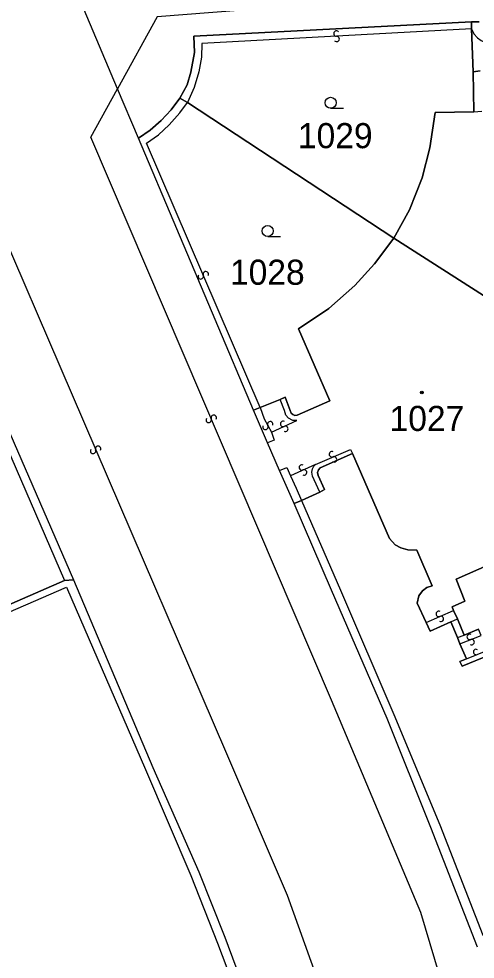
# Model space of a CAD drawing. Extents: x -600309 to -598967, y -1161267 to -1160292.
# Drawn here: x -599805.8 to -599774.9, y -1160399.7 to -1160336 of the extents above; entities that cross this region are included whole.
import ezdxf

# ---------------------------------------------------------------- set-up
doc = ezdxf.new("R2010")
doc.units = 0
for name, color, linetype in [('Level 1', 7, 'Continuous'), ('Level 13', 7, 'Continuous'), ('Level 3', 7, 'Continuous'), ('Level 4', 7, 'Continuous'), ('Level 5', 7, 'Continuous'), ('Level 60', 7, 'Continuous'), ('Vrstva 60', 7, 'Continuous')]:
    doc.layers.add(name, color=color, linetype=linetype)

msp = doc.modelspace()

# ---------------------------------------------------------------- linework, layer by layer
at = {"layer": 'Level 1'}
for points in [[(-599799.14, -1160340.78), (-599803.47, -1160330.5)], [(-599775.18, -1160336.26), (-599793.98, -1160337.22), (-599793.93, -1160338.33), (-599794.17, -1160339.67), (-599794.44, -1160340.51), (-599794.92, -1160341.43)], [(-599775.18, -1160336.26), (-599775.19, -1160336.72)], [(-599775.19, -1160336.72), (-599775.07, -1160339.63)], [(-599775.18, -1160336.26), (-599774.66, -1160336.25)], [(-599775.07, -1160339.63), (-599774.6, -1160339.58)], [(-599775.07, -1160339.63), (-599775.02, -1160342.35)], [(-599797.73, -1160344.14), (-599799.14, -1160340.78)], [(-599797.73, -1160344.14), (-599796.93, -1160343.6), (-599796.18, -1160342.93), (-599795.51, -1160342.21), (-599794.92, -1160341.43)], [(-599794.92, -1160341.43), (-599794.41, -1160341.71)], [(-599794.41, -1160341.71), (-599780.45, -1160350.91)], [(-599775.02, -1160342.35), (-599777.65, -1160342.39), (-599778, -1160344.78), (-599778.52, -1160346.81), (-599779.39, -1160348.99), (-599780.45, -1160350.91)], [(-599789.94, -1160362.56), (-599797.73, -1160344.14)], [(-599788.13, -1160361.82), (-599787.8, -1160361.66), (-599787.39, -1160362.76), (-599787.28, -1160362.85), (-599787.14, -1160362.91), (-599786.98, -1160362.9), (-599784.77, -1160361.93), (-599786.89, -1160357.04), (-599784.84, -1160355.66), (-599783.07, -1160354.1), (-599781.74, -1160352.65), (-599780.45, -1160350.91)], [(-599780.45, -1160350.91), (-599768.55, -1160358.5)], [(-599809.73, -1160356.56), (-599802.12, -1160374.03)], [(-599776.4, -1160376.12), (-599776.5, -1160375.88), (-599775.63, -1160375.48), (-599776.23, -1160373.99), (-599767.99, -1160370.36), (-599769.1, -1160367.52), (-599768.34, -1160367.23), (-599768.1, -1160366.76), (-599768.05, -1160366.14), (-599770.29, -1160361.18), (-599768.55, -1160358.5)], [(-599789.48, -1160362.38), (-599788.13, -1160361.82)], [(-599789.94, -1160362.56), (-599789.48, -1160362.38)], [(-599788.99, -1160364.76), (-599789.94, -1160362.56)], [(-599788.18, -1160366.64), (-599788.99, -1160364.76)], [(-599785.44, -1160368.1), (-599785.14, -1160367.93), (-599785.56, -1160366.98), (-599785.6, -1160366.78), (-599785.55, -1160366.6), (-599785.43, -1160366.46), (-599783.24, -1160365.48)], [(-599783.24, -1160365.48), (-599780.74, -1160371.24), (-599780.34, -1160371.66), (-599779.97, -1160371.87), (-599779.49, -1160372.02), (-599778.88, -1160372.04), (-599777.85, -1160374.45), (-599778.2, -1160374.57), (-599778.5, -1160374.78), (-599778.74, -1160375.12), (-599778.85, -1160375.61), (-599778.26, -1160376.93)], [(-599787.18, -1160368.88), (-599788.18, -1160366.64)], [(-599786.69, -1160368.67), (-599785.44, -1160368.1)], [(-599787.18, -1160368.88), (-599786.69, -1160368.67)], [(-599774.77, -1160398.92), (-599777.93, -1160390.81), (-599780.89, -1160383.42), (-599784.66, -1160374.75), (-599787.18, -1160368.88)], [(-599802.73, -1160374.08), (-599828.19, -1160385.2)], [(-599802.12, -1160374.03), (-599802.73, -1160374.08)], [(-599802.12, -1160374.03), (-599796.75, -1160386.74), (-599793.65, -1160393.81), (-599791.89, -1160398.24), (-599790.16, -1160402.87), (-599788.53, -1160407.85), (-599787.31, -1160412.58), (-599786.29, -1160417.6), (-599786.05, -1160420.07)], [(-599776.14, -1160376.68), (-599776.4, -1160376.12)], [(-599778.26, -1160376.93), (-599777.99, -1160377.51), (-599776.59, -1160376.88)], [(-599776.59, -1160376.88), (-599776.13, -1160377.95)], [(-599775.68, -1160377.78), (-599776.14, -1160376.68)], [(-599774.52, -1160377.8), (-599774.7, -1160377.39), (-599775.68, -1160377.78)], [(-599776.13, -1160377.95), (-599775.97, -1160378.37)], [(-599775.97, -1160378.37), (-599775.52, -1160379.39)], [(-599775.52, -1160379.39), (-599775.97, -1160379.58), (-599775.82, -1160379.89), (-599773.94, -1160379.13), (-599774.08, -1160378.8)]]:
    msp.add_lwpolyline(points, dxfattribs=at)
at = {"layer": 'Level 13'}
for centre, start, end in [((-599784.329, -1160337.046), 40.32594, 272.91594), ((-599784.312, -1160337.414), 220.54039, 92.63839), ((-599793.171, -1160353.348), 330.44947, 203.03947), ((-599793.51, -1160353.491), 150.66392, 22.76192), ((-599792.63, -1160363.068), 330.31696, 202.90696), ((-599792.97, -1160363.211), 150.53141, 22.62941), ((-599788.808, -1160363.502), 336.42734, 208.52533), ((-599787.935, -1160363.481), 61.89238, 293.99037), ((-599789.131, -1160363.679), 156.21288, 28.80288), ((-599787.784, -1160363.818), 241.67792, 114.26792), ((-599800.799, -1160365.312), 150.45843, 23.04843), ((-599800.46, -1160365.169), 330.67289, 202.77089), ((-599784.63, -1160365.54), 60.36763, 292.46563), ((-599784.489, -1160365.88), 240.15318, 112.74318), ((-599786.666, -1160366.432), 61.78184, 294.37184), ((-599786.515, -1160366.768), 241.9963, 114.09429), ((-599777.402, -1160376.35), 60.90508, 293.00308), ((-599777.257, -1160376.689), 240.69063, 113.28063), ((-599775.306, -1160377.908), 58.83269, 290.93069), ((-599775.173, -1160378.252), 238.61824, 111.20824), ((-599774.868, -1160378.929), 59.65274, 291.75073)]:
    msp.add_arc(centre, 0.184, start, end, dxfattribs=at)
at = {"layer": 'Level 3'}
for points in [[(-599707.62, -1160354.61), (-599710.09, -1160350.28), (-599714.22, -1160348.01), (-599719.37, -1160345.64), (-599723.64, -1160343.88), (-599727.99, -1160342.33), (-599733.96, -1160340.39), (-599738.56, -1160339.03), (-599741.98, -1160338.17), (-599745.43, -1160337.4), (-599748.8, -1160336.71), (-599752.18, -1160336.09), (-599756.42, -1160335.48), (-599760.69, -1160334.99), (-599767.27, -1160334.28), (-599770.71, -1160334.12), (-599773.85, -1160334.18), (-599785.15, -1160335.04), (-599796.45, -1160335.91), (-599799.14, -1160340.78)], [(-599775.19, -1160336.72), (-599793.44, -1160337.73), (-599793.46, -1160338.64), (-599793.65, -1160339.65), (-599793.95, -1160340.69), (-599794.41, -1160341.71)], [(-599775.19, -1160336.72), (-599775.02, -1160337.06), (-599774.77, -1160337.34), (-599774.53, -1160337.52), (-599774.19, -1160337.67)], [(-599769.8, -1160423.87), (-599771.13, -1160423.2), (-599771.76, -1160422.68), (-599772.36, -1160422.03), (-599772.88, -1160421.22), (-599773.82, -1160415.1), (-599775.78, -1160406.11), (-599778.62, -1160396.57), (-599784.65, -1160382.2), (-599800.96, -1160344.07), (-599799.14, -1160340.78)], [(-599816.09, -1160341.47), (-599809.42, -1160344.83), (-599791.84, -1160385.65), (-599787.67, -1160395.39), (-599784.89, -1160403.14), (-599782.69, -1160410.9), (-599782.09, -1160413.74), (-599781.6, -1160416.6), (-599781.52, -1160419.87), (-599782.7, -1160422.42), (-599783.91, -1160424.4), (-599785.14, -1160425.9), (-599785.7, -1160426.38)], [(-599789.48, -1160362.38), (-599797.19, -1160344.47), (-599796.37, -1160343.9), (-599795.65, -1160343.22), (-599794.92, -1160342.41), (-599794.41, -1160341.71)], [(-599775.02, -1160342.35), (-599774.49, -1160342.31)], [(-599810.24, -1160356.78), (-599802.73, -1160374.08)], [(-599788.72, -1160364.04), (-599787.01, -1160363.26), (-599787.27, -1160363.24), (-599787.56, -1160363.1), (-599787.75, -1160362.88), (-599787.84, -1160362.58), (-599788.13, -1160361.82)], [(-599789.48, -1160362.38), (-599789.22, -1160363.14), (-599788.72, -1160364.04)], [(-599788.72, -1160364.04), (-599788.55, -1160364.59), (-599788.99, -1160364.76)], [(-599785.75, -1160366.22), (-599783.37, -1160365.21), (-599783.24, -1160365.48)], [(-599788.18, -1160366.64), (-599787.69, -1160366.43), (-599787.43, -1160366.99)], [(-599785.75, -1160366.22), (-599787.43, -1160366.99)], [(-599785.44, -1160368.1), (-599785.83, -1160367.27), (-599785.95, -1160367.03), (-599785.98, -1160366.75), (-599785.94, -1160366.53), (-599785.85, -1160366.35), (-599785.75, -1160366.22)], [(-599787.43, -1160366.99), (-599787.04, -1160367.84), (-599786.69, -1160368.67)], [(-599786.69, -1160368.67), (-599784.06, -1160374.74), (-599780.44, -1160383.16), (-599777.33, -1160390.64), (-599774.41, -1160398.11), (-599744.68, -1160384.95), (-599742.13, -1160374.11)], [(-599828.08, -1160385.59), (-599802.6, -1160374.53), (-599797.26, -1160386.89), (-599794.17, -1160394.07), (-599792.37, -1160398.64), (-599790.65, -1160403.19), (-599789.11, -1160408.02), (-599787.86, -1160412.76), (-599786.87, -1160417.62), (-599786.65, -1160419.89), (-599786.91, -1160421.03), (-599787.18, -1160422.18), (-599787.58, -1160422.99), (-599788.18, -1160423.72), (-599788.75, -1160424.39), (-599789.42, -1160424.93), (-599790.37, -1160425.43), (-599791.33, -1160425.94), (-599795.61, -1160426.94), (-599800.71, -1160427.79), (-599804.36, -1160428.46), (-599808.44, -1160429.26)], [(-599778.26, -1160376.93), (-599776.4, -1160376.12)], [(-599776.59, -1160376.88), (-599776.14, -1160376.68)], [(-599776.13, -1160377.95), (-599775.68, -1160377.78)], [(-599775.97, -1160378.37), (-599774.52, -1160377.8)], [(-599775.52, -1160379.39), (-599774.08, -1160378.8)]]:
    msp.add_lwpolyline(points, dxfattribs=at)
at = {"layer": 'Level 5'}
for p, q in [((-599784.72, -1160342.11), (-599783.845, -1160342.11)), ((-599788.98, -1160350.79), (-599788.105, -1160350.79))]:
    msp.add_line(p, q, dxfattribs=at)
for centre, radius in [((-599784.72, -1160341.735), 0.375), ((-599788.98, -1160350.415), 0.375), ((-599778.55, -1160361.36), 0.09), ((-599778.55, -1160361.36), 0.0521)]:
    msp.add_circle(centre, radius, dxfattribs=at)
at = {"layer": 'Level 60'}
for points in [[(-599774.66, -1160336.25), (-599775.18, -1160336.26), (-599793.98, -1160337.22), (-599793.93, -1160338.33), (-599794.17, -1160339.67), (-599794.44, -1160340.51), (-599794.92, -1160341.43), (-599795.51, -1160342.21), (-599796.18, -1160342.93), (-599796.93, -1160343.6), (-599797.73, -1160344.14), (-599799.14, -1160340.78), (-599803.47, -1160330.5), (-599804.77, -1160327.42), (-599804.26, -1160328), (-599803.61, -1160328.43), (-599802.93, -1160328.66), (-599802.34, -1160328.71), (-599792.52, -1160327.44), (-599783.75, -1160326.67), (-599773.75, -1160326.19)], [(-599774.6, -1160339.58), (-599775.07, -1160339.63), (-599775.19, -1160336.72), (-599775.18, -1160336.26), (-599774.66, -1160336.25)], [(-599768.55, -1160358.5), (-599780.45, -1160350.91), (-599779.39, -1160348.99), (-599778.52, -1160346.81), (-599778, -1160344.78), (-599777.65, -1160342.39), (-599775.02, -1160342.35), (-599775.07, -1160339.63), (-599774.6, -1160339.58)], [(-599773.94, -1160379.13), (-599775.82, -1160379.89), (-599775.97, -1160379.58), (-599775.52, -1160379.39), (-599775.97, -1160378.37), (-599776.13, -1160377.95), (-599776.59, -1160376.88), (-599777.99, -1160377.51), (-599778.26, -1160376.93), (-599778.85, -1160375.61), (-599778.74, -1160375.12), (-599778.5, -1160374.78), (-599778.2, -1160374.57), (-599777.85, -1160374.45), (-599778.88, -1160372.04), (-599779.49, -1160372.02), (-599779.97, -1160371.87), (-599780.34, -1160371.66), (-599780.74, -1160371.24), (-599783.24, -1160365.48), (-599785.43, -1160366.46), (-599785.55, -1160366.6), (-599785.6, -1160366.78), (-599785.56, -1160366.98), (-599785.14, -1160367.93), (-599785.44, -1160368.1), (-599786.69, -1160368.67), (-599787.18, -1160368.88), (-599788.18, -1160366.64), (-599788.99, -1160364.76), (-599789.94, -1160362.56), (-599789.48, -1160362.38), (-599788.13, -1160361.82), (-599787.8, -1160361.66), (-599787.39, -1160362.76), (-599787.28, -1160362.85), (-599787.14, -1160362.91), (-599786.98, -1160362.9), (-599784.77, -1160361.93), (-599786.89, -1160357.04), (-599784.84, -1160355.66), (-599783.07, -1160354.1), (-599781.74, -1160352.65), (-599780.45, -1160350.91), (-599768.55, -1160358.5)], [(-599774.77, -1160398.92), (-599777.93, -1160390.81), (-599780.89, -1160383.42), (-599784.66, -1160374.75), (-599787.18, -1160368.88), (-599786.69, -1160368.67), (-599785.44, -1160368.1), (-599785.14, -1160367.93), (-599785.56, -1160366.98), (-599785.6, -1160366.78), (-599785.55, -1160366.6), (-599785.43, -1160366.46), (-599783.24, -1160365.48), (-599780.74, -1160371.24), (-599780.34, -1160371.66), (-599779.97, -1160371.87), (-599779.49, -1160372.02), (-599778.88, -1160372.04), (-599777.85, -1160374.45), (-599778.2, -1160374.57), (-599778.5, -1160374.78), (-599778.74, -1160375.12), (-599778.85, -1160375.61), (-599778.26, -1160376.93), (-599777.99, -1160377.51), (-599776.59, -1160376.88), (-599776.13, -1160377.95), (-599775.97, -1160378.37), (-599775.52, -1160379.39), (-599775.97, -1160379.58), (-599775.82, -1160379.89), (-599773.94, -1160379.13)], [(-599767.99, -1160370.36), (-599776.23, -1160373.99), (-599775.63, -1160375.48), (-599776.5, -1160375.88), (-599776.4, -1160376.12), (-599776.14, -1160376.68), (-599775.68, -1160377.78), (-599774.7, -1160377.39)], [(-599774.7, -1160377.39), (-599775.68, -1160377.78), (-599776.14, -1160376.68), (-599776.4, -1160376.12), (-599776.5, -1160375.88), (-599775.63, -1160375.48), (-599776.23, -1160373.99), (-599767.99, -1160370.36)], [(-599812.29, -1160410.95), (-599814.65, -1160399.65), (-599824.49, -1160402.3), (-599828.08, -1160385.59), (-599828.19, -1160385.2), (-599802.73, -1160374.08), (-599802.12, -1160374.03), (-599796.75, -1160386.74), (-599793.65, -1160393.81), (-599791.89, -1160398.24), (-599790.16, -1160402.87)]]:
    msp.add_lwpolyline(points, dxfattribs=at)
for points in [[(-599794.41, -1160341.71), (-599794.92, -1160341.43), (-599794.44, -1160340.51), (-599794.17, -1160339.67), (-599793.93, -1160338.33), (-599793.98, -1160337.22), (-599775.18, -1160336.26), (-599775.19, -1160336.72), (-599775.07, -1160339.63), (-599775.02, -1160342.35), (-599777.65, -1160342.39), (-599778, -1160344.78), (-599778.52, -1160346.81), (-599779.39, -1160348.99), (-599780.45, -1160350.91)], [(-599789.48, -1160362.38), (-599789.94, -1160362.56), (-599797.73, -1160344.14), (-599796.93, -1160343.6), (-599796.18, -1160342.93), (-599795.51, -1160342.21), (-599794.92, -1160341.43), (-599794.41, -1160341.71), (-599780.45, -1160350.91), (-599781.74, -1160352.65), (-599783.07, -1160354.1), (-599784.84, -1160355.66), (-599786.89, -1160357.04), (-599784.77, -1160361.93), (-599786.98, -1160362.9), (-599787.14, -1160362.91), (-599787.28, -1160362.85), (-599787.39, -1160362.76), (-599787.8, -1160361.66), (-599788.13, -1160361.82)], [(-599825.16, -1160363.25), (-599820.44, -1160361.28), (-599810.24, -1160356.78), (-599809.73, -1160356.56), (-599802.12, -1160374.03), (-599802.73, -1160374.08), (-599828.19, -1160385.2), (-599837.44, -1160389.22), (-599840.97, -1160390.74), (-599841.07, -1160390.37), (-599846.8, -1160372.85), (-599827.8, -1160364.33), (-599827.71, -1160364.56), (-599825.03, -1160363.54)]]:
    msp.add_lwpolyline(points, close=True, dxfattribs=at)
at = {"layer": 'Vrstva 60'}
for points in [[(-599774.77, -1160398.92), (-599777.93, -1160390.81), (-599780.89, -1160383.42), (-599784.66, -1160374.75), (-599787.18, -1160368.88), (-599788.18, -1160366.64), (-599788.99, -1160364.76), (-599789.94, -1160362.56), (-599797.73, -1160344.14), (-599799.14, -1160340.78), (-599803.47, -1160330.5)], [(-599819.91, -1160332.58), (-599816.09, -1160341.47), (-599814.31, -1160345.62), (-599809.73, -1160356.56), (-599802.12, -1160374.03), (-599796.75, -1160386.74), (-599793.65, -1160393.81), (-599791.89, -1160398.24), (-599790.16, -1160402.87)]]:
    msp.add_lwpolyline(points, dxfattribs=at)

# ---------------------------------------------------------------- texts
at = {"layer": 'Level 4'}
for s, p in [('1029', (-599786.934, -1160344.81)), ('1028', (-599791.532, -1160354.06)), ('1027', (-599780.729, -1160363.96))]:
    msp.add_text(s, height=1.7, dxfattribs=at).set_placement(p)

doc.saveas('drawing.dxf')
